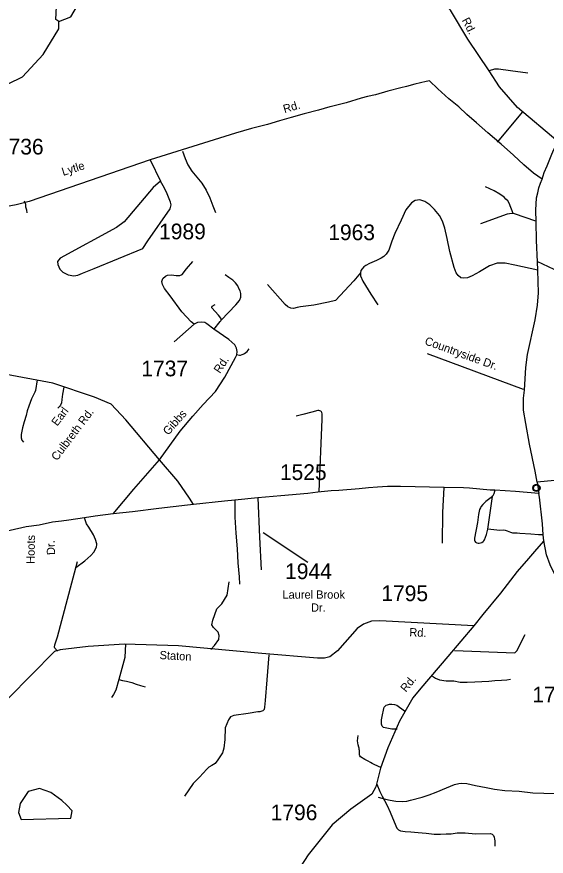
# Model space of a CAD drawing. Extents: x 884530 to 1028605, y 526725 to 653634.
# Drawn here: x 989317 to 993533, y 588944 to 595624 of the extents above; entities that cross this region are included whole.
import ezdxf

# ---------------------------------------------------------------- set-up
doc = ezdxf.new("R2010")
doc.units = 0
for name, color, linetype in [('Exist Civil Demographics Community CELL', 7, 'Continuous'), ('Exist Hydrographic Creek Single Shore', 7, 'Continuous'), ('Exist Hydrographic Misc Water Feature', 7, 'Continuous'), ('Exist Hydrographic Pond Over 1500 Sq Ft', 7, 'Continuous'), ('Exist Road Non-System Type 51', 7, 'Continuous'), ('Exist Road Non-System Type 51 Label', 7, 'Continuous'), ('Exist Road Secondary Type 51 Attributed', 7, 'Continuous'), ('Exist Road Secondary Type 51 Label', 7, 'Continuous'), ('Exist Road Secondary Type 51 Number Label', 7, 'Continuous')]:
    doc.layers.add(name, color=color, linetype=linetype)

msp = doc.modelspace()

# ---------------------------------------------------------------- linework, layer by layer
at = {"layer": 'Exist Civil Demographics Community CELL'}
msp.add_lwpolyline([(993430.9, 591878.3), (993431.2, 591880), (993431.7, 591882), (993432.6, 591884.2), (993433.5, 591886), (993434.5, 591887.7), (993435.7, 591889.3), (993436.9, 591890.6), (993438.3, 591892), (993440, 591893.4), (993441.6, 591894.5), (993443.1, 591895.4), (993444.7, 591896.1), (993446.3, 591896.8), (993448, 591897.4), (993449.4, 591897.7), (993450.8, 591898), (993452.1, 591898.2), (993454, 591898.3), (993455.4, 591898.2), (993457.1, 591898.2), (993458.6, 591897.9), (993460.1, 591897.6), (993461.6, 591897.2), (993463.2, 591896.6), (993465.2, 591895.7), (993467.1, 591894.7), (993468.7, 591893.6), (993470.3, 591892.4), (993471.3, 591891.4), (993472.5, 591890.1), (993473.7, 591888.6), (993474.6, 591887.2), (993475.6, 591885.7), (993476.3, 591884.1), (993477, 591882.6), (993477.4, 591881.1), (993477.8, 591879.7), (993478.2, 591877.8), (993478.4, 591876.4), (993478.4, 591874.6), (993478.4, 591872.8), (993478.2, 591871.1), (993477.9, 591869.4), (993477.4, 591867.5), (993476.8, 591865.7), (993476.1, 591864.2), (993475.2, 591862.4), (993474.2, 591860.8), (993473.1, 591859.3), (993471.8, 591857.9), (993470.2, 591856.4), (993468.7, 591855.1), (993467.2, 591854.1), (993465.9, 591853.3), (993463.8, 591852.3), (993461.6, 591851.5), (993459.8, 591851), (993457.8, 591850.6), (993456.4, 591850.5), (993455.1, 591850.4), (993453.4, 591850.4), (993452.1, 591850.5), (993450.3, 591850.8), (993448.5, 591851.2), (993447.1, 591851.6), (993445.6, 591852.1), (993444.2, 591852.7), (993443, 591853.4), (993440.9, 591854.7), (993439.2, 591856), (993437.7, 591857.3), (993436.3, 591858.8), (993435.4, 591860), (993434.5, 591861.3), (993433.2, 591863.5), (993432.7, 591864.5), (993432.2, 591865.8), (993431.4, 591868.3), (993430.9, 591870.4), (993430.7, 591872), (993430.6, 591873.9), (993430.6, 591875.3), (993430.7, 591877.3)], close=True, dxfattribs=at)
msp.add_lwpolyline([(993430.9, 591878.3), (993431.2, 591880), (993431.7, 591882), (993432.6, 591884.2), (993433.5, 591886), (993434.5, 591887.7), (993435.7, 591889.3), (993436.9, 591890.6), (993438.3, 591892), (993440, 591893.4), (993441.6, 591894.5), (993443.1, 591895.4), (993444.7, 591896.1), (993446.3, 591896.8), (993448, 591897.4), (993449.4, 591897.7), (993450.8, 591898), (993452.1, 591898.2), (993454, 591898.3), (993455.4, 591898.2), (993457.1, 591898.2), (993458.6, 591897.9), (993460.1, 591897.6), (993461.6, 591897.2), (993463.2, 591896.6), (993465.2, 591895.7), (993467.1, 591894.7), (993468.7, 591893.6), (993470.3, 591892.4), (993471.3, 591891.4), (993472.5, 591890.1), (993473.7, 591888.6), (993474.6, 591887.2), (993475.6, 591885.7), (993476.3, 591884.1), (993477, 591882.6), (993477.4, 591881.1), (993477.8, 591879.7), (993478.2, 591877.8), (993478.4, 591876.4), (993478.4, 591874.6), (993478.4, 591872.8), (993478.2, 591871.1), (993477.9, 591869.4), (993477.4, 591867.5), (993476.8, 591865.7), (993476.1, 591864.2), (993475.2, 591862.4), (993474.2, 591860.8), (993473.1, 591859.3), (993471.8, 591857.9), (993470.2, 591856.4), (993468.7, 591855.1), (993467.2, 591854.1), (993465.9, 591853.3), (993463.8, 591852.3), (993461.6, 591851.5), (993459.8, 591851), (993457.8, 591850.6), (993456.4, 591850.5), (993455.1, 591850.4), (993453.4, 591850.4), (993452.1, 591850.5), (993450.3, 591850.8), (993448.5, 591851.2), (993447.1, 591851.6), (993445.6, 591852.1), (993444.2, 591852.7), (993443, 591853.4), (993440.9, 591854.7), (993439.2, 591856), (993437.7, 591857.3), (993436.3, 591858.8), (993435.4, 591860), (993434.5, 591861.3), (993433.2, 591863.5), (993432.7, 591864.5), (993432.2, 591865.8), (993431.4, 591868.3), (993430.9, 591870.4), (993430.7, 591872), (993430.6, 591873.9), (993430.6, 591875.3), (993430.7, 591877.3)], close=True, dxfattribs=at)
for centre, radius in [((993454.6, 591874.5), 28.8), ((993454.6, 591874.5), 28.8), ((993454.5, 591874.6), 23.4), ((993454.5, 591874.6), 23.4)]:
    msp.add_circle(centre, radius, dxfattribs=at)
at = {"layer": 'Exist Hydrographic Creek Single Shore'}
msp.add_lwpolyline([(987708.6, 590331.5), (987785.1, 590497.3), (988116.6, 590768.4), (988256.9, 590958.6), (988412.1, 591317), (988439.9, 591533.1), (988575.7, 591924.7), (988703.2, 592688.3), (988751, 593112.6), (988743.6, 593175.8), (988714.5, 593259), (988595.7, 593477.5), (988578.9, 593942.8), (988605.8, 594114.3), (988614, 594298.5), (988572.5, 594432.5), (988607.6, 594611.1), (988684.1, 594764.2), (988897.7, 594901.3), (989136.8, 595038.5), (989363.2, 595146.9), (989527.8, 595323.2), (989651.5, 595527.4), (989653.6, 595586.4)], dxfattribs=at)
at = {"layer": 'Exist Hydrographic Misc Water Feature'}
for points in [[(989653.6, 595586.4), (989629.1, 595603.4), (989706.3, 597111.5), (989663, 597302.7), (989562.3, 597524.6), (989450.3, 597661.4), (989449.3, 597878), (990125.7, 599105), (990171.6, 599228.7), (990177, 599386.2), (990028.1, 599658.3), (989945, 599912.6), (989906.1, 600231.8), (989837.4, 600416.9), (989789.2, 600467.1), (989716.9, 600786.9), (989727, 601078.8), (989783, 601251.6)], [(989653.6, 595586.4), (989746.7, 595624), (989985.9, 596032.6), (990098, 596138.7), (990444.3, 596266.3), (991034.1, 596681.1), (991253.9, 596765.3), (991611.1, 596728.5), (991979, 596757.2), (992741.2, 596371.1), (993100.5, 596150.5), (993302, 596192.4), (993782.6, 596586.4)]]:
    msp.add_lwpolyline(points, dxfattribs=at)
at = {"layer": 'Exist Hydrographic Pond Over 1500 Sq Ft'}
msp.add_lwpolyline([(989409, 589458), (989345.3, 589362.3), (989332.5, 589292.1), (989351.6, 589234.7), (989747, 589247.5), (989759.7, 589304.9), (989715.1, 589349.5), (989676.8, 589387.8), (989587.6, 589451.6), (989498.3, 589483.5)], close=True, dxfattribs=at)
at = {"layer": 'Exist Road Non-System Type 51'}
for p, q in [((993144.5, 594626.7), (993345.3, 594868.6)), ((990728.5, 593178.5), (990570.5, 593036)), ((993352.5, 592658.4), (992587.7, 592941.7)), ((993427.1, 589446.8), (994064.1, 589433.1))]:
    msp.add_line(p, q, dxfattribs=at)
for points in [[(993387.1, 595174.6), (993247, 595194.7), (993152, 595206.6), (993121, 595207.5), (993079.2, 595194.5)], [(990638.1, 594555.4), (990657.3, 594497.6), (990678.5, 594447.1), (990710.5, 594396.3), (990750.2, 594348.1), (990791.3, 594299.5), (990825.3, 594243.5), (990855.3, 594183.7), (990879.2, 594119.5), (990899.7, 594065.9)], [(993269.8, 594058.3), (993237.3, 594140.8), (993226.4, 594158.3), (993212.4, 594172.2), (993196.8, 594187.9), (993163.5, 594211.8), (993119.3, 594238.6), (993048.3, 594271.7)], [(989400.9, 594063), (989396.9, 594084), (989390.3, 594108.3), (989388.4, 594129.9), (989379.9, 594156.1)], [(993269.8, 594058.3), (993262.2, 594059.7), (993240.1, 594056.9), (993222.7, 594052.2), (993009.5, 593975.8)], [(993449.5, 593996.5), (993279, 594056.7), (993269.8, 594058.3)], [(992279.1, 593766.2), (992258.7, 593734.9), (992240.4, 593716.6), (992217.6, 593702.9), (992182, 593683.7), (992125.4, 593660.9), (992096.2, 593645.3), (992080.6, 593634.4), (992066, 593618.8), (992057.8, 593606.1), (992052.8, 593586)], [(990728.5, 593178.5), (990706.6, 593195.9), (990632.6, 593277.2), (990537.7, 593402.3), (990493.4, 593462.6), (990477, 593493.7), (990473.3, 593517.4), (990481.5, 593542.1), (990500.7, 593560.4), (990517.1, 593568.6), (990549.1, 593569.5), (990585.6, 593564), (990598.4, 593564), (990616.7, 593564.9), (990633.1, 593573.2), (990669.1, 593617.9), (990720.3, 593676.4)], [(993457.5, 593678.4), (993594.3, 593615.9), (993648.8, 593595.8), (993725.1, 593587.9), (993852.1, 593595.8), (993876.3, 593593.8), (993930, 593597.7)], [(990944, 593210.8), (991060.7, 593330.4), (991089.7, 593366.2), (991096.6, 593378.7), (991099.7, 593384.2), (991100.5, 593393.4), (991101.6, 593407.2), (991101.6, 593414.1), (991101.6, 593422.1), (991095.7, 593443.1), (991086.6, 593462), (991076.8, 593481.9), (991058.9, 593506.9), (991046.3, 593519.3), (991038.8, 593526.8), (991004.9, 593548.7), (990976.3, 593569.5)], [(992052.8, 593586), (991999.8, 593523.8), (991853.8, 593366.7), (991798.1, 593352.1), (991681.2, 593329.3), (991577.6, 593316.5), (991549.3, 593310.1), (991521, 593302.8), (991499.1, 593305.5), (991476.2, 593314.6), (991453.4, 593333.8), (991312.8, 593492.8)], [(992052.8, 593586), (992053.7, 593562.2), (992073.8, 593521.1), (992136.8, 593417), (992192.9, 593331.1)], [(990944, 593210.8), (990944.2, 593218.7), (990941.2, 593224.7), (990922.2, 593249.6), (990871.5, 593307.2), (990870.2, 593313.3), (990873.8, 593321.4), (990896.3, 593334.4)], [(990885.3, 593134.9), (990938, 593198.9), (990942.3, 593205.2), (990944, 593210.8)], [(991067.3, 592936), (991089.4, 592930.4), (991099.9, 592932), (991111.2, 592935.3), (991120.2, 592937.9), (991131.4, 592944.6), (991141.4, 592951.7), (991150.6, 592960.2), (991166.9, 592981.6)], [(989478.7, 592734.6), (989466.9, 592650.9), (989461.6, 592637), (989433.7, 592582.3), (989412.3, 592526.5), (989400.9, 592489.1), (989390.9, 592451.4), (989375.8, 592399.9), (989363, 592353.9), (989352.8, 592299.1), (989351.4, 592272.4), (989356.5, 592255.2), (989370.5, 592238)], [(989693.4, 592676.8), (989682.5, 592620.9), (989676.1, 592578), (989672.9, 592552.2), (989666.5, 592534), (989657.8, 592523.3), (989643.9, 592509.4)], [(991723.9, 591843.1), (991749.4, 592422.7), (991748.5, 592464.8), (991746.7, 592474), (991743.5, 592480.4), (991738, 592485.4), (991730.7, 592488.2), (991723.3, 592489.6), (991715.1, 592489.6), (991665.6, 592478.6), (991594.5, 592458.8), (991541.3, 592446.9)], [(992706.1, 591433.8), (992710.7, 591677.8), (992719.5, 591877.7)], [(993123.3, 591857.9), (993115.4, 591828.4), (993110.1, 591818), (993106.3, 591812.7), (993102.9, 591807.7), (993094.7, 591798.6), (993050.8, 591765.5), (993028.5, 591743.2), (993011.5, 591723.1), (993009.4, 591716.7), (993001.9, 591701.9), (992993.5, 591662.8), (992984.9, 591599.9), (992961.5, 591474.3), (992961.3, 591465.4), (992962, 591458), (992964.6, 591449.9), (992970.9, 591443.2), (992981.2, 591438.3), (992991.6, 591435.8), (992998.5, 591435.3), (993008.3, 591437.1), (993019.2, 591441.4), (993029.5, 591447.7), (993035.1, 591453.6), (993040.2, 591460.9), (993050, 591481.8), (993056.2, 591504.4), (993066.7, 591547)], [(991052.5, 591778.3), (991054.3, 591642.8), (991061.7, 591514.4), (991073.4, 591389.9), (991077.6, 591277.6), (991087.8, 591167.2), (991091.6, 591108.3)], [(993066.7, 591547), (993106, 591806.4), (993106.3, 591812.7)], [(989787.5, 591242.3), (989859.4, 591293.7), (989906.9, 591336.2), (989929.8, 591363.3), (989944.7, 591387), (989951.3, 591404.7), (989953.8, 591420.7), (989954.2, 591430.7), (989943.5, 591465.1), (989928.6, 591501.6), (989890.6, 591561), (989871.6, 591589.6), (989857.9, 591637.5)], [(993508.9, 591500.4), (993470.9, 591501.6), (993409.6, 591506), (993321.6, 591512.8), (993300.5, 591513.4), (993267.1, 591515.2), (993251, 591520.9), (993224.1, 591530.9), (993207.6, 591535.1), (993190.8, 591538.2), (993163.5, 591536.3), (993066.7, 591547)], [(989640.5, 590574.5), (989620.9, 590600.5), (989617.8, 590607.9), (989620.4, 590626.6), (989640.9, 590690.3), (989800.3, 591289.9)], [(990863.4, 590587.9), (990891.8, 590619.7), (990927.4, 590668.1), (990928.9, 590699.4), (990919.7, 590727.1), (990903, 590745.6), (990884.7, 590764.1), (990871.6, 590784.3), (990877.3, 590821.2), (990911.4, 590913.6), (990949.7, 590953.4), (990991.8, 591021.9), (991008.5, 591127.8)], [(992803, 590581.6), (993283.3, 590561.1), (993301.1, 590581.2), (993312.5, 590604.1), (993365.9, 590708.9)], [(990183.1, 590634.6), (990176.8, 590525.5), (990129.5, 590349.3)], [(991323.8, 590546.8), (991309.1, 590346.8), (991295.3, 590182.4), (991290.7, 590129.2), (991286, 590110.7), (991276.7, 590101.4), (991251.3, 590092.2), (991237.4, 590092.2), (991158.7, 590080.6), (991045.2, 590064.4), (991019.8, 590052.8), (991003.6, 590029.7), (990989.7, 589997.2), (990975.8, 589964.9), (990973.5, 589872.3), (990966.6, 589802.8), (990955, 589765.8), (990918, 589710.3), (990897.2, 589680.1), (990869.3, 589666.2), (990846.2, 589652.4), (990830, 589636.2), (990772.1, 589573.7), (990721.2, 589522.7), (990654.1, 589420.9)], [(992627.7, 590377.2), (992650.2, 590360.7), (992684.1, 590347.5), (992736.7, 590339.8), (992797.6, 590338.6), (992847.7, 590329.1), (992903.8, 590327.9), (992963.5, 590331.5), (993020.8, 590335.1), (993075.7, 590337.4), (993123.5, 590342.2), (993176, 590345.8), (993220.2, 590348.2), (993248.8, 590351.8)], [(990129.5, 590349.3), (990105.3, 590266.3), (990087.2, 590230.9), (990072.7, 590207.9)], [(990129.5, 590349.3), (990159.5, 590342.1), (990190.8, 590337.2), (990232.4, 590325.4), (990269.2, 590312.9), (990303.3, 590301.1), (990339.4, 590291.3)], [(992345.4, 589954.3), (992303.8, 589955.6), (992238.3, 589968.8), (992232.1, 589972.7), (992227.7, 589978.9), (992224.3, 589985.2), (992222.4, 589995.3), (992220.5, 590009.8), (992221.4, 590028.6), (992225.3, 590056.6), (992238.8, 590119.8), (992242.2, 590129.4), (992249.9, 590138.6), (992259.5, 590145.4), (992268.8, 590148.8), (992284.7, 590152.6), (992303.4, 590153.1), (992324.6, 590150.2), (992342.6, 590144.5), (992405, 590099.8)], [(992222.2, 589645.9), (992162.3, 589672.2), (992146, 589681.9), (992132.4, 589689.6), (992115.6, 589698.7), (992089, 589713.7), (992055.2, 589733.7), (992048.8, 589741.3), (992046.3, 589751.6), (992045.2, 589769.4), (992045.2, 589785.7), (992044, 589794.1), (992042.4, 589803.8), (992039.7, 589811.9), (992034.5, 589830.5), (992031, 589862.3), (992034.5, 589904.7)], [(992183.7, 589516.6), (992208.5, 589458.9), (992226.5, 589422), (992245.6, 589385.9), (992265.6, 589346.8), (992291, 589295), (992309, 589249.5), (992342.9, 589166), (992357.7, 589153.2), (992372.5, 589145.8), (992409.5, 589140.6), (992455, 589136.3), (992514.2, 589132.1), (992576.7, 589127.9), (992640.1, 589119.4), (992664.4, 589119.4), (992689.8, 589118.3), (992736.4, 589120.4), (992775.5, 589122.6), (992824.2, 589130), (992888.6, 589130), (992970.1, 589122.6), (993088.7, 589124.7), (993102.4, 589118.3), (993113, 589108.8), (993118.3, 589095.1), (993121.5, 589079.2), (993122.5, 589066.5), (993124.6, 589023.1)], [(992196, 589413.7), (992253.4, 589397.6), (992291.1, 589388.4), (992334.9, 589380.9), (992388.9, 589379), (992423, 589381.7), (992451.2, 589390.8), (992546, 589413.5), (992600.8, 589431.6), (992657.5, 589453.6), (992738.8, 589489), (992803.7, 589514.7), (992836.1, 589521.7), (992860.2, 589524.8), (992900.1, 589521.4), (992969.6, 589507), (993055.1, 589490.1), (993120.7, 589477.7), (993202.3, 589466.9), (993318.2, 589461), (993427.1, 589446.8)]]:
    msp.add_lwpolyline(points, dxfattribs=at)
at = {"layer": 'Exist Road Secondary Type 51 Attributed'}
msp.add_line((990380.5, 594484.9), (990460.8, 594315.3), dxfattribs=at)
for points in [[(993626, 594632.9), (993305, 594901.8), (993161.3, 595066.2), (993079.2, 595194.5), (992909.9, 595446.1), (992771.3, 595677.2), (992581.5, 595892.8), (992417.3, 596041.7), (992197.8, 596312.1), (992064.4, 596486.7), (991751.4, 596753.7), (991033, 597210.6), (990602, 597487.9), (990294.2, 597667.6), (989854, 597844.6)], [(993499.5, 594331.3), (993430.4, 594380.4), (993354.7, 594445.2), (993271.5, 594524.1), (993174.4, 594609.4), (993067.4, 594701.2), (992978.2, 594780.4), (992900.3, 594847), (992836.3, 594907.3), (992758.6, 594972.1), (992669.3, 595051.3), (992603.4, 595115.5), (992577.3, 595108.4), (992486.4, 595087.6), (992419.6, 595068), (992375.2, 595057.5), (992272.2, 595030.9), (992173.2, 595002.3), (992108.7, 594988.6), (992058.3, 594976.4), (991938.9, 594940.4), (991821.9, 594910.6), (991809.6, 594907), (991720.7, 594882), (991605.6, 594851.9), (991502.6, 594821.5), (991409.7, 594796.6), (991312.5, 594768), (991185.4, 594736.3), (991058, 594698.9), (990380.5, 594484.9)], [(993499.5, 594331.3), (993516.9, 594384.2), (993540.1, 594439.1), (993573, 594517.7), (993591.3, 594561.6), (993626, 594632.9)], [(990380.5, 594484.9), (989416.1, 594155.1), (989313.1, 594128.8), (989039.1, 594076.2), (989003.3, 594071.1), (988954.7, 594060.8), (988860, 594042.9), (988782.3, 593816.5)], [(989934, 593621.4), (990321.4, 593781.2), (990361.9, 593840.3), (990538.4, 594095.1), (990546.3, 594128.6), (990541.9, 594149.8), (990514.6, 594215.6), (990492.5, 594261.5), (990460.8, 594315.3)], [(990460.8, 594315.3), (990402.5, 594265.9), (990171.4, 593992.2), (990111.4, 593946.7)], [(993466.6, 593607), (993463.3, 593672.7), (993454, 593843.2), (993453.3, 593991.5), (993450.6, 594083.8), (993454.8, 594184.2), (993464.8, 594223.5), (993474.9, 594261.8), (993487.6, 594300.2), (993499.5, 594331.3)], [(993466.6, 593607), (993284, 593648.1), (993205.1, 593663.6), (993143, 593663.6), (993082.2, 593642.9), (993002, 593595), (992943.7, 593561.3), (992904.9, 593547.1), (992876.5, 593544.5), (992853.2, 593547.1), (992831.2, 593565.2), (992814.4, 593587.2), (992798.8, 593630), (992766.5, 593755.5), (992744.5, 593859.1), (992725.8, 593941.9), (992706.3, 593997.6), (992681.8, 594042.9), (992644.3, 594089.5), (992606.7, 594127), (992566.6, 594154.2), (992525.2, 594167.2), (992489, 594163.3), (992459.3, 594143.9), (992415.3, 594088.2), (992376.5, 594005.4), (992327.3, 593899.2), (992303.4, 593839.7), (992279.1, 593766.2)], [(990111.4, 593946.7), (989664.1, 593703), (989642, 593677.4), (989643.8, 593653.6), (989661.4, 593614.7), (989685.3, 593592.2), (989726.7, 593570.2), (989770.8, 593561.3), (989802.6, 593567.5), (989840.5, 593582.5), (989934, 593621.4)], [(993460.4, 591920.1), (993444.8, 592007.9), (993400.7, 592222.2), (993369.2, 592387.7), (993353, 592493.7), (993352.2, 592587.9), (993358.7, 592653.7), (993369.3, 592834.1), (993382.6, 592937.1), (993443.7, 593211.9), (993463.7, 593329.2), (993472.3, 593426.5), (993466.6, 593607)], [(990454.1, 592097.2), (990619.6, 592327.2), (990719.3, 592446.9), (990801.5, 592537.2), (990900.1, 592641.3), (990974.2, 592755.2), (991058.1, 592913.6), (991069, 592934.6), (991071.7, 592961.4), (991068.1, 592987.6), (991053.9, 593012.4), (991005.2, 593054.6), (990886.9, 593139.2), (990830.1, 593181), (990814.3, 593190.4), (990790.2, 593194.3), (990756.8, 593190.4), (990728.5, 593178.5)], [(990454.1, 592097.2), (990186.2, 592415.8), (990068.8, 592540), (989935.8, 592597.6), (989604.7, 592707.8), (989192.5, 592785.4), (989032, 592831.8), (988947.4, 592901.1), (988911.3, 592955.2), (988862.8, 593044), (988842, 593084.3), (988819.8, 593109.2), (988798.3, 593117.2), (988750.5, 593115.8)], [(990084, 591667.6), (990250.2, 591864.9), (990454.1, 592097.2)], [(990725.3, 591742.7), (990693.4, 591791.8), (990600.3, 591929.2), (990454.1, 592097.2)], [(993986.4, 591971.5), (993460.4, 591920.1)], [(993460.4, 591920.1), (993474.8, 591830.7)], [(993474.8, 591830.7), (993288.8, 591845.5), (993123.3, 591857.9), (993086.9, 591856.6), (992921.4, 591872.3), (992873.4, 591874.1), (992719.5, 591877.7), (992373.5, 591885.3), (992269.5, 591884.8), (992189.2, 591879.6), (992118.8, 591874), (992044.7, 591866.7), (991882.2, 591854.2), (991819.9, 591850.4), (991713.5, 591840), (991635.1, 591830.8), (991418.7, 591812.5), (991237.6, 591796.4)], [(993514.3, 591453.4), (993508.9, 591500.4), (993502.7, 591589.3), (993477.9, 591799.8), (993474.8, 591830.7)], [(991237.6, 591796.4), (991052.5, 591778.3), (990970, 591768.2), (990725.3, 591742.7)], [(991237.6, 591796.4), (991251, 591483.8), (991263.9, 591223.2)], [(990725.3, 591742.7), (990677.1, 591736.4), (990447.5, 591710.4), (990238.6, 591685.6), (990084, 591667.6)], [(990084, 591667.6), (989942.3, 591648.6), (989857.9, 591637.5), (989731.6, 591618.8), (989673.3, 591610.9), (989600.8, 591601.4), (989495.9, 591577.6), (989392.7, 591563.9), (989263.6, 591536.6), (988876.4, 591516), (988544.6, 591529.4), (988439.9, 591533.1)], [(993514.3, 591453.4), (993454.9, 591387.1), (993392.1, 591312.9), (993302.4, 591209.8), (993169.2, 591037.4), (993029.1, 590868.2), (992955.5, 590778.2)], [(994064.1, 589433.1), (994074.2, 589618.6), (994047.9, 589768.1), (993980.7, 590052.1), (993910.8, 590363.7), (993834.2, 590664.7), (993804.9, 590761.2), (993729.5, 590927.4), (993563.4, 591262.6), (993534.9, 591341.3), (993514.3, 591453.4)], [(992955.5, 590778.2), (992208.8, 590817.7), (992142, 590813.7), (992077.3, 590791.4), (992027.6, 590757.1), (991869.9, 590577), (991809.3, 590530.5), (991766.8, 590518.4), (991712.2, 590518.4), (991267.4, 590556.8), (990604.8, 590617.4), (990175.5, 590631.6), (989886.4, 590613.4), (989663.9, 590587.1), (989617.4, 590572.9), (989252.5, 590201.7)], [(992955.5, 590778.2), (992748.5, 590532.2), (992535, 590279.7), (992470.4, 590205.3), (992363.6, 590017.6), (992270.7, 589806.4), (992212.5, 589644.6), (992176.9, 589495.7), (992144.6, 589437.4), (991976.4, 589317.6), (991827.6, 589194.6), (991636.7, 588955.1), (991378, 588553.7), (991242.9, 588326.1), (991187.9, 588177.2), (991097.3, 587905.4), (991052.1, 587788.8), (990984.1, 587639.9), (990935.6, 587575.2), (990851.5, 587539.6), (990670.4, 587494.3), (990625.1, 587465.1), (990576.6, 587413.3), (990540.7, 587360.2)]]:
    msp.add_lwpolyline(points, dxfattribs=at)
at = {"layer": 'Exist Road Secondary Type 51 Label'}
msp.add_lwpolyline([(991633.4, 591282), (991279.1, 591518.4)], dxfattribs=at)

# ---------------------------------------------------------------- texts
at = {"layer": 'Exist Road Non-System Type 51 Label'}
for s, height, rotation, p in [('Earl', 65.62, 52.93725, (989639.7, 592361.9)), ('Culbreth Rd.', 65.617, 52.93725, (989638.1, 592085.8)), ('Hoots', 65.62, 89.34471, (989459.4, 591270.1)), ('Dr.', 65.62, 92.87465, (989623.3, 591342.3))]:
    msp.add_text(s, height=height, rotation=rotation, dxfattribs=at).set_placement(p)
at = {"layer": 'Exist Road Secondary Type 51 Label'}
for s, height, rotation, p in [('Rd.', 65.62, 297.35389, (992858.9, 595597.3)), ('Rd.', 65.62, 16.40564, (991448.9, 594857)), ('Lytle', 65.62, 17.53248, (989687, 594357.5)), ('Countryside Dr.', 65.617, 340.12363, (992559.9, 593018.3)), ('Rd.', 65.62, 56.76446, (990935, 592781.1)), ('Gibbs', 65.62, 48.5471, (990523.3, 592289.4)), ('Rd.', 65.62, 357.69473, (992441.8, 590694.1)), ('Staton', 65.62, 356.93769, (990453.2, 590512.6)), ('Rd.', 65.62, 50.81552, (992416, 590244.2))]:
    msp.add_text(s, height=height, rotation=rotation, dxfattribs=at).set_placement(p)
for s, height, p in [('Laurel Brook', 65.617, (991433, 590993.1)), ('Dr.', 65.62, (991660.2, 590889.7))]:
    msp.add_text(s, height=height, dxfattribs=at).set_placement(p)
at = {"layer": 'Exist Road Secondary Type 51 Number Label'}
for s, p in [('1736', (989159.3, 594528.2)), ('1989', (990450.6, 593853.2)), ('1963', (991797.5, 593846.4)), ('1737', (990309.3, 592762.9)), ('1525', (991412.4, 591937.6)), ('1944', (991453.9, 591148.9)), ('1795', (992220.2, 590973.5)), ('1783', (993421.7, 590167.1)), ('1796', (991339, 589229.8))]:
    msp.add_text(s, height=125, dxfattribs=at).set_placement(p)

doc.saveas('drawing.dxf')
